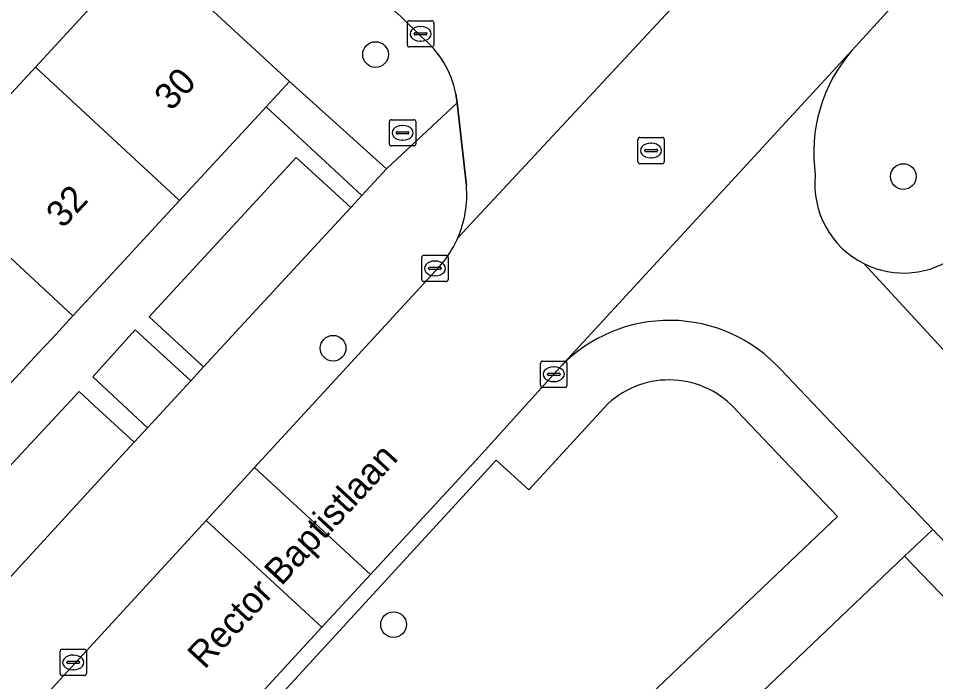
# Model space of a CAD drawing. Extents: x 162523 to 163266, y 381230 to 382050.
# Drawn here: x 162997.1 to 163032, y 381460.53 to 381485.77 of the extents above; entities that cross this region are included whole.
import ezdxf

# ---------------------------------------------------------------- set-up
doc = ezdxf.new("R2010")
doc.units = 0
for name, color, linetype in [('IMGEO_Boom', 7, 'Continuous'), ('IMGEO_Brandkraan', 7, 'Continuous'), ('IMGEO_Erf', 7, 'Continuous'), ('IMGEO_Groenvoorziening', 7, 'Continuous'), ('IMGEO_Kolk', 7, 'Continuous'), ('IMGEO_Openbare_ruimte_label', 7, 'Continuous'), ('IMGEO_Pand', 7, 'Continuous'), ('IMGEO_Pand_nummerreeks', 7, 'Continuous'), ('IMGEO_Rijbaan_lokaal_open', 7, 'Continuous'), ('IMGEO_Rioolput', 7, 'Continuous'), ('IMGEO_Voetpad_open', 7, 'Continuous')]:
    doc.layers.add(name, color=color, linetype=linetype)

msp = doc.modelspace()

# ---------------------------------------------------------------- linework, layer by layer
at = {"layer": 'IMGEO_Boom'}
for centre in [(163010.69, 381484.388), (163030.777, 381479.746), (163009.075, 381473.213), (163011.375, 381462.696)]:
    msp.add_circle(centre, 0.489, dxfattribs=at)
at = {"layer": 'IMGEO_Brandkraan'}
for p, q in [((163011.293, 381481.909), (163012.145, 381481.909)), ((163011.218, 381480.983), (163011.218, 381481.835)), ((163011.706, 381481.689), (163011.731, 381481.689)), ((163012.219, 381481.835), (163012.219, 381480.983)), ((163011.477, 381481.403), (163011.477, 381481.415)), ((163011.915, 381481.366), (163011.517, 381481.366)), ((163011.52, 381481.452), (163011.918, 381481.452)), ((163011.961, 381481.415), (163011.961, 381481.403)), ((163012.145, 381480.909), (163011.293, 381480.909)), ((163011.729, 381481.129), (163011.704, 381481.129))]:
    msp.add_line(p, q, dxfattribs=at)
for points in [[(163011.293, 381481.909), (163012.145, 381481.909)], [(163011.218, 381480.983), (163011.218, 381481.835)], [(163012.219, 381481.835), (163012.219, 381480.983)], [(163012.145, 381480.909), (163011.293, 381480.909)]]:
    msp.add_lwpolyline(points, dxfattribs=at)
for centre, radius, start, end in [((163011.295, 381481.833), 0.0765, 91.552, 178.448), ((163011.295, 381481.833), 0.0765, 91.552, 178.448), ((163012.143, 381481.833), 0.0765, 1.552, 88.448), ((163012.143, 381481.833), 0.0765, 1.552, 88.448), ((163011.517, 381481.412), 0.0403, 85.8775, 175.7526), ((163011.514, 381481.402), 0.0366, 178.938, 274.7102), ((163011.918, 381481.409), 0.043, 264.8664, 352.4533), ((163011.922, 381481.414), 0.0386, 1.7309, 96.639), ((163011.295, 381480.985), 0.0765, 181.552, 268.448), ((163011.295, 381480.985), 0.0765, 181.552, 268.448), ((163012.143, 381480.985), 0.0765, 271.552, 358.448), ((163012.143, 381480.985), 0.0765, 271.552, 358.448)]:
    msp.add_arc(centre, radius, start, end, dxfattribs=at)
for centre, major_axis, ratio, start_param, end_param in [((163011.705, 381481.409), (-0.387, 0.002), 0.722429, 4.712389, 7.853982), ((163011.73, 381481.409), (-0.39, 0.002), 0.717154, 1.570796, 4.712389)]:
    msp.add_ellipse(centre, major_axis=major_axis, ratio=ratio, start_param=start_param, end_param=end_param, dxfattribs=at)
at = {"layer": 'IMGEO_Erf'}
for points in [[(162993.685, 381479.529), (162997.747, 381483.909), (163000, 381486.338), (163001.938, 381488.428), (162994.2, 381494.937)], [(162994.004, 381465.766), (162999.405, 381471.568), (163000, 381471.019), (163001.499, 381469.637), (163002.006, 381470.186), (162999.937, 381472.127), (163001.547, 381473.915), (163003.66, 381471.975), (163004.147, 381472.503), (163002.078, 381474.413), (163007.665, 381480.465), (163009.747, 381478.564), (163010.174, 381479.026), (163006.525, 381482.398), (163006.078, 381481.914), (163003.229, 381478.83), (163000.496, 381475.873), (163000, 381475.336), (162999.173, 381474.444), (162998.38, 381473.588), (162997.855, 381473.022), (162995.112, 381470.063)], [(163035.81, 381460.122), (163030.823, 381465.305), (163002.988, 381438.773)]]:
    msp.add_lwpolyline(points, dxfattribs=at)
at = {"layer": 'IMGEO_Groenvoorziening'}
for points in [[(163011.108, 381480.036), (163007.418, 381483.364), (163006.525, 381482.398), (163010.174, 381479.026)], [(163009.747, 381478.564), (163007.665, 381480.465), (163002.078, 381474.413), (163004.147, 381472.503)], [(163003.66, 381471.975), (163001.547, 381473.915), (162999.937, 381472.127), (163002.006, 381470.186)], [(163000, 381468.007), (163001.499, 381469.637), (163000, 381471.019), (162999.405, 381471.568), (162994.004, 381465.766), (162996.129, 381463.797)]]:
    msp.add_lwpolyline(points, close=True, dxfattribs=at)
for points in [[(163019.53, 381471.094), (163016.526, 381467.826), (163015.279, 381468.958), (162987.591, 381438.801), (162993.389, 381433.61), (163026.204, 381464.849)], [(163026.204, 381464.849), (163028.27, 381466.813), (163024.456, 381470.813)]]:
    msp.add_lwpolyline(points, dxfattribs=at)
msp.add_arc((163021.858, 381468.583), 3.424, 40.644, 132.8263, dxfattribs=at)
at = {"layer": 'IMGEO_Kolk'}
for p, q in [((163011.976, 381485.677), (163012.828, 381485.677)), ((163011.901, 381484.751), (163011.901, 381485.603)), ((163012.389, 381485.457), (163012.414, 381485.457)), ((163012.902, 381485.603), (163012.902, 381484.751)), ((163012.16, 381485.171), (163012.16, 381485.183)), ((163012.598, 381485.134), (163012.2, 381485.134)), ((163012.203, 381485.22), (163012.601, 381485.22)), ((163012.644, 381485.183), (163012.644, 381485.171)), ((163012.828, 381484.677), (163011.976, 381484.677)), ((163012.412, 381484.897), (163012.387, 381484.897)), ((163012.45, 381475.824), (163012.45, 381476.676)), ((163012.525, 381476.75), (163013.377, 381476.75)), ((163013.451, 381476.676), (163013.451, 381475.824)), ((163012.709, 381476.244), (163012.709, 381476.256)), ((163012.752, 381476.293), (163013.15, 381476.293)), ((163012.938, 381476.53), (163012.963, 381476.53)), ((163013.193, 381476.256), (163013.193, 381476.244)), ((163013.147, 381476.207), (163012.749, 381476.207)), ((163012.961, 381475.97), (163012.936, 381475.97)), ((163013.377, 381475.75), (163012.525, 381475.75)), ((163016.973, 381471.796), (163016.973, 381472.648)), ((163017.048, 381472.722), (163017.9, 381472.722)), ((163017.461, 381472.502), (163017.486, 381472.502)), ((163017.974, 381472.648), (163017.974, 381471.796)), ((163017.232, 381472.216), (163017.232, 381472.228)), ((163017.67, 381472.179), (163017.272, 381472.179)), ((163017.275, 381472.265), (163017.673, 381472.265)), ((163017.716, 381472.228), (163017.716, 381472.216)), ((163017.9, 381471.722), (163017.048, 381471.722)), ((163017.484, 381471.942), (163017.459, 381471.942)), ((162998.683, 381460.831), (162998.683, 381461.683)), ((162998.758, 381461.757), (162999.61, 381461.757)), ((162999.684, 381461.683), (162999.684, 381460.831)), ((162998.942, 381461.251), (162998.942, 381461.263)), ((162998.985, 381461.3), (162999.383, 381461.3)), ((162999.171, 381461.537), (162999.196, 381461.537)), ((162999.426, 381461.263), (162999.426, 381461.251)), ((162999.38, 381461.214), (162998.982, 381461.214)), ((162999.194, 381460.977), (162999.169, 381460.977)), ((162999.61, 381460.757), (162998.758, 381460.757))]:
    msp.add_line(p, q, dxfattribs=at)
for points in [[(163011.976, 381485.677), (163012.828, 381485.677)], [(163011.901, 381484.751), (163011.901, 381485.603)], [(163012.902, 381485.603), (163012.902, 381484.751)], [(163012.828, 381484.677), (163011.976, 381484.677)], [(163012.45, 381475.824), (163012.45, 381476.676)], [(163012.525, 381476.75), (163013.377, 381476.75)], [(163013.451, 381476.676), (163013.451, 381475.824)], [(163013.377, 381475.75), (163012.525, 381475.75)], [(163016.973, 381471.796), (163016.973, 381472.648)], [(163017.048, 381472.722), (163017.9, 381472.722)], [(163017.974, 381472.648), (163017.974, 381471.796)], [(163017.9, 381471.722), (163017.048, 381471.722)], [(162998.683, 381460.831), (162998.683, 381461.683)], [(162998.758, 381461.757), (162999.61, 381461.757)], [(162999.684, 381461.683), (162999.684, 381460.831)], [(162999.61, 381460.757), (162998.758, 381460.757)]]:
    msp.add_lwpolyline(points, dxfattribs=at)
for centre, radius, start, end in [((163011.978, 381485.601), 0.0765, 91.552, 178.448), ((163011.978, 381485.601), 0.0765, 91.552, 178.448), ((163012.826, 381485.601), 0.0765, 1.552, 88.448), ((163012.826, 381485.601), 0.0765, 1.552, 88.448), ((163012.2, 381485.18), 0.0403, 85.8775, 175.7526), ((163012.197, 381485.17), 0.0366, 178.938, 274.7102), ((163012.601, 381485.177), 0.043, 264.8664, 352.4533), ((163012.605, 381485.182), 0.0386, 1.7309, 96.639), ((163011.978, 381484.753), 0.0765, 181.552, 268.448), ((163011.978, 381484.753), 0.0765, 181.552, 268.448), ((163012.826, 381484.753), 0.0765, 271.552, 358.448), ((163012.826, 381484.753), 0.0765, 271.552, 358.448), ((163012.527, 381476.674), 0.0765, 91.552, 178.448), ((163012.527, 381476.674), 0.0765, 91.552, 178.448), ((163013.375, 381476.674), 0.0765, 1.552, 88.448), ((163013.375, 381476.674), 0.0765, 1.552, 88.448), ((163012.749, 381476.253), 0.0403, 85.8775, 175.7526), ((163013.154, 381476.255), 0.0386, 1.7309, 96.639), ((163012.746, 381476.243), 0.0366, 178.938, 274.7102), ((163013.15, 381476.25), 0.043, 264.8664, 352.4533), ((163012.527, 381475.826), 0.0765, 181.552, 268.448), ((163012.527, 381475.826), 0.0765, 181.552, 268.448), ((163013.375, 381475.826), 0.0765, 271.552, 358.448), ((163013.375, 381475.826), 0.0765, 271.552, 358.448), ((163017.05, 381472.646), 0.0765, 91.552, 178.448), ((163017.05, 381472.646), 0.0765, 91.552, 178.448), ((163017.898, 381472.646), 0.0765, 1.552, 88.448), ((163017.898, 381472.646), 0.0765, 1.552, 88.448), ((163017.272, 381472.225), 0.0403, 85.8775, 175.7526), ((163017.269, 381472.215), 0.0366, 178.938, 274.7102), ((163017.673, 381472.222), 0.043, 264.8664, 352.4533), ((163017.677, 381472.227), 0.0386, 1.7309, 96.639), ((163017.05, 381471.798), 0.0765, 181.552, 268.448), ((163017.05, 381471.798), 0.0765, 181.552, 268.448), ((163017.898, 381471.798), 0.0765, 271.552, 358.448), ((163017.898, 381471.798), 0.0765, 271.552, 358.448), ((162998.76, 381461.681), 0.0765, 91.552, 178.448), ((162998.76, 381461.681), 0.0765, 91.552, 178.448), ((162999.608, 381461.681), 0.0765, 1.552, 88.448), ((162999.608, 381461.681), 0.0765, 1.552, 88.448), ((162998.982, 381461.26), 0.0403, 85.8775, 175.7526), ((162998.979, 381461.25), 0.0366, 178.938, 274.7102), ((162999.383, 381461.257), 0.043, 264.8664, 352.4533), ((162999.387, 381461.262), 0.0386, 1.7309, 96.639), ((162998.76, 381460.833), 0.0765, 181.552, 268.448), ((162998.76, 381460.833), 0.0765, 181.552, 268.448), ((162999.608, 381460.833), 0.0765, 271.552, 358.448), ((162999.608, 381460.833), 0.0765, 271.552, 358.448)]:
    msp.add_arc(centre, radius, start, end, dxfattribs=at)
for centre, major_axis, ratio, start_param, end_param in [((163012.388, 381485.177), (-0.387, 0.002), 0.722429, 4.712389, 7.853982), ((163012.413, 381485.177), (-0.39, 0.002), 0.717154, 1.570796, 4.712389), ((163012.937, 381476.25), (-0.387, 0.002), 0.722429, 4.712389, 7.853982), ((163012.962, 381476.25), (-0.39, 0.002), 0.717154, 1.570796, 4.712389), ((163017.46, 381472.222), (-0.387, 0.002), 0.722429, 4.712389, 7.853982), ((163017.485, 381472.222), (-0.39, 0.002), 0.717154, 1.570796, 4.712389), ((162999.17, 381461.257), (-0.387, 0.002), 0.722429, 4.712389, 7.853982), ((162999.195, 381461.257), (-0.39, 0.002), 0.717154, 1.570796, 4.712389)]:
    msp.add_ellipse(centre, major_axis=major_axis, ratio=ratio, start_param=start_param, end_param=end_param, dxfattribs=at)
at = {"layer": 'IMGEO_Pand'}
for points in [[(163003.229, 381478.83), (163006.078, 381481.914), (163006.525, 381482.398), (163007.418, 381483.364), (163001.938, 381488.428), (163000, 381486.338), (162997.747, 381483.909), (163000, 381481.822)], [(162993.685, 381479.529), (162999.173, 381474.444), (163000, 381475.336), (163000.496, 381475.873), (163003.229, 381478.83), (163000, 381481.822), (162997.747, 381483.909)], [(162993.685, 381479.529), (162989.622, 381475.148), (162995.112, 381470.063), (162997.855, 381473.022), (162998.38, 381473.588), (162999.173, 381474.444)]]:
    msp.add_lwpolyline(points, close=True, dxfattribs=at)
at = {"layer": 'IMGEO_Rijbaan_lokaal_open'}
for points in [[(163003.39, 381499.675), (163003.021, 381500), (163000.93, 381501.868), (163000, 381502.699), (162990.032, 381511.604), (162986.801, 381507.947), (162995.709, 381500), (162996.681, 381499.132), (162997.351, 381498.535), (162999.813, 381496.339), (163000, 381496.173), (163001.157, 381495.148), (163011.645, 381485.853), (163012.448, 381485.053)], [(163013.11, 381476.307), (163006.085, 381468.67), (163010.497, 381464.609), (163014.639, 381469.083), (163014.865, 381469.334), (163017.474, 381472.222), (163017.716, 381472.498), (163028.809, 381484.536), (163029.092, 381484.843), (163032.521, 381488.596)], [(163013.819, 381477.41), (163023.626, 381487.95)], [(163023.626, 381487.95), (163013.819, 381477.41)], [(163028.809, 381484.536), (163017.716, 381472.498)], [(163013.743, 381482.895), (163013.791, 381482.55), (163014.149, 381479.388)], [(163029.274, 381476.432), (163034.674, 381470.578)], [(163038.937, 381466.042), (163036.519, 381468.67), (163035.531, 381469.687), (163034.832, 381470.407), (163034.674, 381470.578), (163029.274, 381476.432)], [(163026.108, 381472.404), (163031.899, 381466.309), (163067.48, 381428.86)]]:
    msp.add_lwpolyline(points, dxfattribs=at)
for points in [[(163008.651, 381462.597), (163010.497, 381464.609), (163006.085, 381468.67), (163004.238, 381466.66)], [(163008.651, 381462.597), (163004.238, 381466.66), (162978.257, 381438.378), (162973.378, 381433.051), (162972.876, 381432.541), (162977.32, 381428.547), (162977.803, 381429.072), (162981.565, 381433.154), (162983.408, 381435.155)]]:
    msp.add_lwpolyline(points, close=True, dxfattribs=at)
for centre, radius, start, end in [((163010.152, 381482.208), 3.656, 10.8359, 51.0994), ((163033.343, 381480.642), 5.977, 139.3412, 188.1078), ((163030.786, 381479.452), 3.378, 174.1111, 243.4098), ((163010.055, 381479.054), 4.107, 336.3986, 4.658), ((163009.617, 381479.272), 4.596, 333.111, 336.1058), ((163010.053, 381479.048), 4.106, 318.1184, 333.1395), ((163030.785, 381479.45), 3.376, 243.4018, 307.491), ((163021.868, 381468.529), 5.744, 42.4232, 136.2933)]:
    msp.add_arc(centre, radius, start, end, dxfattribs=at)
at = {"layer": 'IMGEO_Rioolput'}
for p, q in [((163020.675, 381480.309), (163020.675, 381481.161)), ((163020.75, 381481.235), (163021.602, 381481.235)), ((163021.676, 381481.161), (163021.676, 381480.309)), ((163021.163, 381481.015), (163021.188, 381481.015)), ((163020.934, 381480.729), (163020.934, 381480.741)), ((163021.372, 381480.692), (163020.974, 381480.692)), ((163020.977, 381480.778), (163021.375, 381480.778)), ((163021.186, 381480.455), (163021.161, 381480.455)), ((163021.418, 381480.741), (163021.418, 381480.729)), ((163021.602, 381480.235), (163020.75, 381480.235))]:
    msp.add_line(p, q, dxfattribs=at)
for points in [[(163020.675, 381480.309), (163020.675, 381481.161)], [(163020.75, 381481.235), (163021.602, 381481.235)], [(163021.676, 381481.161), (163021.676, 381480.309)], [(163021.602, 381480.235), (163020.75, 381480.235)]]:
    msp.add_lwpolyline(points, dxfattribs=at)
for centre, radius, start, end in [((163020.752, 381481.159), 0.0765, 91.552, 178.448), ((163020.752, 381481.159), 0.0765, 91.552, 178.448), ((163021.6, 381481.159), 0.0765, 1.552, 88.448), ((163021.6, 381481.159), 0.0765, 1.552, 88.448), ((163020.974, 381480.738), 0.0403, 85.8775, 175.7526), ((163020.971, 381480.728), 0.0366, 178.938, 274.7102), ((163021.375, 381480.735), 0.043, 264.8664, 352.4533), ((163021.379, 381480.74), 0.0386, 1.7309, 96.639), ((163020.752, 381480.311), 0.0765, 181.552, 268.448), ((163020.752, 381480.311), 0.0765, 181.552, 268.448), ((163021.6, 381480.311), 0.0765, 271.552, 358.448), ((163021.6, 381480.311), 0.0765, 271.552, 358.448)]:
    msp.add_arc(centre, radius, start, end, dxfattribs=at)
for centre, major_axis, ratio, start_param, end_param in [((163021.162, 381480.735), (-0.387, 0.002), 0.722429, 4.712389, 7.853982), ((163021.187, 381480.735), (-0.39, 0.002), 0.717154, 1.570796, 4.712389)]:
    msp.add_ellipse(centre, major_axis=major_axis, ratio=ratio, start_param=start_param, end_param=end_param, dxfattribs=at)
at = {"layer": 'IMGEO_Voetpad_open'}
for points in [[(162917.604, 381567.698), (162914.638, 381570.187), (162911.586, 381566.758), (162915.836, 381563.236), (162917.487, 381561.716), (162933.857, 381548.227), (162936.56, 381545.986), (162938.022, 381544.713), (162938.851, 381545.67), (162949.96, 381535.97), (162952.337, 381533.894), (162990.515, 381500), (162992.639, 381498.114), (162991.799, 381497.161), (162992.727, 381496.303), (162993.042, 381496.011), (162994.2, 381494.937), (163001.938, 381488.428), (163007.418, 381483.364), (163011.108, 381480.036), (163013.791, 381482.55), (163013.743, 381482.895)], [(163057.844, 381515.164), (163069.406, 381527.653), (163068.737, 381527.889), (163051.018, 381508.676), (163049.121, 381506.617), (163032.521, 381488.596), (163029.092, 381484.843), (163028.809, 381484.536)], [(163012.448, 381485.053), (163011.645, 381485.853)], [(163014.149, 381479.388), (163013.791, 381482.55), (163011.108, 381480.036), (163010.174, 381479.026), (163009.747, 381478.564), (163004.147, 381472.503), (163003.66, 381471.975), (163002.006, 381470.186), (163001.499, 381469.637), (163000, 381468.007), (162996.129, 381463.797)], [(163004.238, 381466.66), (163006.085, 381468.67), (163013.11, 381476.307)], [(163017.716, 381472.498), (163017.474, 381472.222), (163014.865, 381469.334), (163014.639, 381469.083), (163010.497, 381464.609), (163008.651, 381462.597), (162983.408, 381435.155), (162981.565, 381433.154), (162977.803, 381429.072), (162977.32, 381428.547), (162976.626, 381427.791), (162983.379, 381420.58), (162988.699, 381425.655), (162988.941, 381425.384), (163000.55, 381436.449)], [(163000.55, 381436.449), (163002.988, 381438.773), (163030.823, 381465.305), (163031.899, 381466.309), (163026.108, 381472.404)], [(162987.591, 381438.801), (163015.279, 381468.958), (163016.526, 381467.826), (163019.53, 381471.094)], [(163024.456, 381470.813), (163028.27, 381466.813), (163026.204, 381464.849), (162993.389, 381433.61), (162987.591, 381438.801)], [(162978.257, 381438.378), (163004.238, 381466.66)], [(163078.037, 381385.91), (163051.544, 381413.821), (163058.749, 381420.683), (163058.801, 381420.628), (163066.405, 381427.84), (163067.48, 381428.86), (163031.899, 381466.309), (163030.823, 381465.305), (163035.81, 381460.122), (163035.736, 381460.052), (163042.948, 381452.458), (163043.031, 381452.537), (163046.576, 381448.819), (163046.493, 381448.74), (163051.404, 381443.564), (163058.639, 381435.939), (163058.711, 381436.008), (163065.276, 381429.193), (163065.195, 381429.116), (163037.334, 381402.645), (163035.996, 381401.387), (163036.717, 381400.603), (163037.105, 381400.96), (163075.261, 381360.801)]]:
    msp.add_lwpolyline(points, dxfattribs=at)
for centre, radius, start, end in [((163010.152, 381482.208), 3.656, 10.8359, 51.0994), ((163033.343, 381480.642), 5.977, 139.3412, 188.1078), ((163030.786, 381479.452), 3.378, 174.1111, 243.4098), ((163010.055, 381479.054), 4.107, 336.3986, 4.658), ((163009.617, 381479.272), 4.596, 333.111, 336.1058), ((163010.053, 381479.048), 4.106, 318.1184, 333.1395), ((163030.785, 381479.45), 3.376, 243.4018, 307.491), ((163021.868, 381468.529), 5.744, 42.4232, 136.2933), ((163021.858, 381468.583), 3.424, 40.644, 132.8263)]:
    msp.add_arc(centre, radius, start, end, dxfattribs=at)

# ---------------------------------------------------------------- texts
at = {"layer": 'IMGEO_Openbare_ruimte_label'}
msp.add_text('Rector Baptistlaan', height=1, rotation=47.31, dxfattribs=at).set_placement((163004.182, 381460.966))
at = {"layer": 'IMGEO_Pand_nummerreeks'}
for s, rotation, p in [('30', 47.1993, (163002.912, 381482.208)), ('32', 47.1708, (162998.792, 381477.74))]:
    msp.add_text(s, height=1, rotation=rotation, dxfattribs=at).set_placement(p)

doc.saveas('drawing.dxf')
